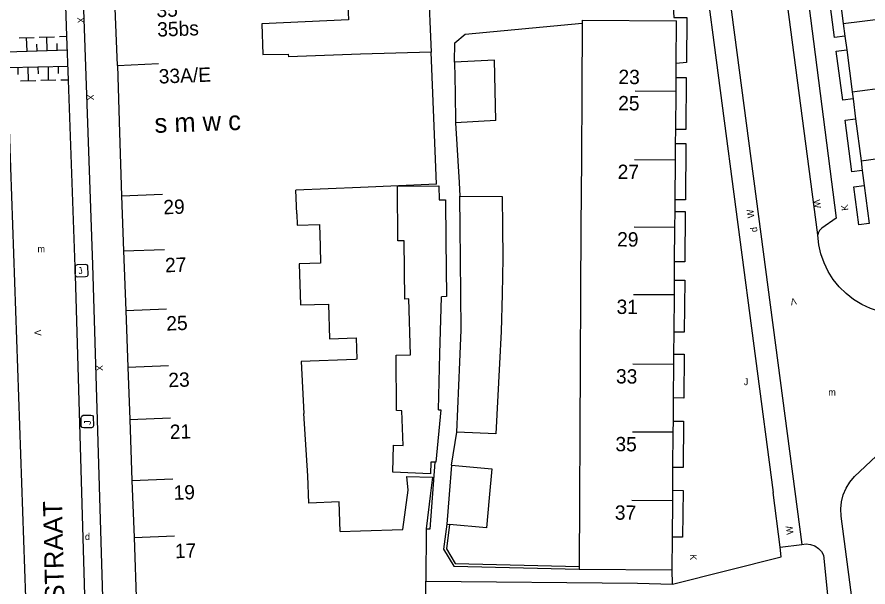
# Model space of a CAD drawing. Extents: x 134999 to 136502, y 457398 to 459002.
# Drawn here: x 135974.8 to 136037.3, y 457501.4 to 457543.2 of the extents above; entities that cross this region are included whole.
import ezdxf

# ---------------------------------------------------------------- set-up
doc = ezdxf.new("R2010")
doc.units = 0
for name, color, linetype in [('RI_DGTB_15', 7, 'Continuous'), ('RI_DGTB_29', 7, 'Continuous'), ('RI_DGTB_3', 7, 'Continuous'), ('RI_DGTB_30', 7, 'Continuous'), ('RI_DGTB_31', 7, 'Continuous'), ('RI_DGTB_35', 7, 'Continuous'), ('RI_DGTB_36', 7, 'Continuous'), ('RI_DGTB_37', 7, 'Continuous'), ('RI_DGTB_4', 7, 'Continuous'), ('RI_DGTB_40', 7, 'Continuous'), ('RI_DGTB_43', 7, 'Continuous'), ('RI_DGTB_5', 7, 'Continuous'), ('RI_DGTB_53', 7, 'Continuous'), ('RI_DGTB_54', 7, 'Continuous'), ('RI_DGTB_6', 7, 'Continuous')]:
    doc.layers.add(name, color=color, linetype=linetype)

msp = doc.modelspace()

# ---------------------------------------------------------------- linework, layer by layer
at = {"layer": 'RI_DGTB_15'}
for p, q in [((136035.447, 457542.765), (136038.422, 457543.144)), ((135982.15, 457539.686), (135985.158, 457539.838)), ((136036.095, 457537.746), (136039.071, 457538.125)), ((136023.167, 457537.783), (136020.167, 457537.803)), ((136023.127, 457532.736), (136020.126, 457532.756)), ((136036.75, 457532.687), (136039.726, 457533.066)), ((135982.452, 457530.116), (135985.45, 457530.232)), ((136023.086, 457527.777), (136020.086, 457527.797)), ((135982.6, 457526.051), (135985.598, 457526.167)), ((136023.046, 457522.819), (136020.046, 457522.839)), ((135982.76, 457521.681), (135985.759, 457521.797)), ((135982.913, 457517.513), (135985.912, 457517.63)), ((136023.005, 457517.711), (136020.004, 457517.731)), ((135983.054, 457513.679), (135986.053, 457513.795)), ((136022.963, 457512.73), (136019.962, 457512.75)), ((135983.218, 457509.184), (135986.216, 457509.301)), ((136022.922, 457507.698), (136019.921, 457507.718)), ((135983.372, 457504.993), (135986.352, 457505.112))]:
    msp.add_line(p, q, dxfattribs=at)
at = {"layer": 'RI_DGTB_3'}
msp.add_line((135998.515, 457505.442), (136000, 457505.489), dxfattribs=at)
msp.add_lwpolyline([(135998.515, 457505.442), (135998.425, 457507.62), (135996.206, 457507.528), (135996.123, 457509.526)], dxfattribs=at)
at = {"layer": 'RI_DGTB_31'}
for p, q in [((135977.892, 457541.809), (135978.448, 457541.827)), ((135974.926, 457541.711), (135976.038, 457541.748)), ((135975.515, 457540.73), (135975.482, 457541.73)), ((135976.256, 457540.754), (135976.24, 457541.254)), ((135976.409, 457541.76), (135977.521, 457541.797)), ((135976.998, 457540.778), (135976.965, 457541.778)), ((135977.739, 457540.803), (135977.723, 457541.303)), ((135974.032, 457540.681), (135978.481, 457540.827)), ((135978.539, 457539.616), (135974.086, 457539.515)), ((135974.828, 457539.532), (135974.84, 457539.032)), ((135975.571, 457539.549), (135975.593, 457538.549)), ((135976.313, 457539.566), (135976.324, 457539.066)), ((135977.055, 457539.583), (135977.078, 457538.582)), ((135977.797, 457539.599), (135977.808, 457539.099)), ((135976.15, 457538.561), (135975.037, 457538.536)), ((135977.634, 457538.595), (135976.521, 457538.57)), ((135978.562, 457538.616), (135978.005, 457538.603)), ((135979.065, 457524.268), (135979.061, 457524.38))]:
    msp.add_line(p, q, dxfattribs=at)
for points in [[(135979.046, 457524.896), (135979.101, 457525.001), (135979.21, 457525.06), (135979.777, 457525.08), (135979.88, 457525.048), (135979.948, 457524.964), (135979.972, 457524.273), (135979.919, 457524.179), (135979.817, 457524.145), (135979.809, 457524.146), (135979.242, 457524.126), (135979.13, 457524.164), (135979.066, 457524.264), (135979.065, 457524.268)], [(135979.061, 457524.38), (135979.044, 457524.892), (135979.046, 457524.896)], [(135979.479, 457513.811), (135979.536, 457513.92), (135979.645, 457513.979), (135980.212, 457513.999), (135980.315, 457513.967), (135980.383, 457513.884), (135980.407, 457513.192), (135980.354, 457513.098), (135980.252, 457513.064), (135980.244, 457513.065), (135979.677, 457513.046), (135979.565, 457513.086), (135979.5, 457513.188), (135979.479, 457513.811)]]:
    msp.add_lwpolyline(points, dxfattribs=at)
at = {"layer": 'RI_DGTB_4'}
for p, q in [((136035.079, 457545.602), (136035.447, 457542.765)), ((135982.15, 457539.686), (135981.965, 457544.516)), ((136016.267, 457542.802), (136016.24, 457537.829)), ((136016.268, 457543.005), (136016.267, 457542.802)), ((136023.183, 457539.828), (136023.209, 457542.958)), ((136035.447, 457542.765), (136035.568, 457541.833)), ((136035.568, 457541.833), (136035.696, 457540.831)), ((136035.696, 457540.831), (136036.095, 457537.746)), ((135982.15, 457539.686), (135982.307, 457534.757)), ((136023.175, 457538.809), (136023.183, 457539.828)), ((136023.167, 457537.783), (136023.175, 457538.809)), ((136016.24, 457537.829), (136016.213, 457532.781)), ((136023.144, 457534.989), (136023.167, 457537.783)), ((136036.095, 457537.746), (136036.162, 457537.231)), ((136036.162, 457537.231), (136036.353, 457535.754)), ((136005.57, 457530.956), (136005.372, 457535.825)), ((136036.353, 457535.754), (136036.75, 457532.687)), ((136023.135, 457533.951), (136023.144, 457534.989)), ((135982.307, 457534.757), (135982.452, 457530.116)), ((136023.125, 457532.736), (136023.135, 457533.951)), ((136016.213, 457532.781), (136016.186, 457527.823)), ((136023.101, 457529.821), (136023.125, 457532.736)), ((136036.75, 457532.687), (136036.842, 457531.975)), ((136036.842, 457531.975), (136036.984, 457530.875)), ((136005.57, 457530.956), (136000, 457530.724)), ((136036.984, 457530.875), (136037.346, 457528.078)), ((135982.452, 457530.116), (135982.601, 457526.051)), ((136023.094, 457528.951), (136023.101, 457529.821)), ((136023.084, 457527.777), (136023.094, 457528.951)), ((136016.186, 457527.823), (136016.16, 457522.865)), ((136023.064, 457525.264), (136023.084, 457527.777)), ((135982.601, 457526.051), (135982.76, 457521.681)), ((136023.053, 457523.914), (136023.064, 457525.264)), ((136023.044, 457522.819), (136023.053, 457523.914)), ((136016.16, 457522.865), (136016.132, 457517.756)), ((136023.022, 457520.097), (136023.044, 457522.819)), ((135982.76, 457521.681), (135982.912, 457517.513)), ((136023.009, 457518.468), (136023.022, 457520.097)), ((136023.003, 457517.711), (136023.009, 457518.468)), ((135982.912, 457517.513), (135983.054, 457513.679)), ((136016.132, 457517.756), (136016.105, 457512.776)), ((136022.982, 457515.25), (136023.003, 457517.711)), ((136022.968, 457513.552), (136022.982, 457515.25)), ((135983.054, 457513.679), (135983.219, 457509.184)), ((136022.961, 457512.73), (136022.968, 457513.552)), ((136016.105, 457512.776), (136016.078, 457507.743)), ((136022.94, 457510.143), (136022.961, 457512.73)), ((136022.927, 457508.466), (136022.94, 457510.143)), ((135983.219, 457509.184), (135983.372, 457504.993)), ((136022.921, 457507.698), (136022.927, 457508.466)), ((136016.078, 457507.743), (136016.052, 457502.863)), ((136022.899, 457505.028), (136022.921, 457507.698)), ((135983.372, 457504.993), (135983.571, 457499.564)), ((136022.879, 457502.631), (136022.899, 457505.028)), ((136016.052, 457502.863), (136016.051, 457502.663)), ((136016.051, 457502.663), (136022.879, 457502.631))]:
    msp.add_line(p, q, dxfattribs=at)
for points in [[(136005.176, 457540.655), (136000, 457540.512)], [(136005.372, 457535.825), (136005.176, 457540.655)]]:
    msp.add_lwpolyline(points, dxfattribs=at)
at = {"layer": 'RI_DGTB_5'}
for p, q in [((136016.268, 457543.005), (136023.209, 457542.958)), ((136000, 457540.512), (135994.702, 457540.326)), ((136000, 457530.724), (135995.242, 457530.524)), ((136004.816, 457505.639), (136004.816, 457505.606)), ((136004.751, 457497.175), (136004.785, 457501.789))]:
    msp.add_line(p, q, dxfattribs=at)
for points in [[(135999.022, 457545.216), (135999.107, 457543.031), (135992.753, 457542.755), (135992.84, 457540.48), (135994.677, 457540.524), (135994.702, 457540.326)], [(135995.325, 457528.786), (135995.242, 457530.524)], [(135995.325, 457528.786), (135995.345, 457527.961), (135996.993, 457528.001), (135997.032, 457526.399)], [(135997.032, 457526.399), (135997.073, 457525.154), (135995.507, 457525.102), (135995.6, 457522.083)], [(135995.6, 457522.083), (135997.653, 457522.147), (135997.733, 457519.6), (135999.685, 457519.661), (135999.734, 457518.092), (135999.636, 457518.088)], [(135999.636, 457518.088), (135995.642, 457517.931)], [(135995.642, 457517.931), (135995.835, 457514.103)], [(135996.123, 457509.526), (135995.835, 457514.103)], [(136000, 457505.489), (136003.105, 457505.586)], [(136004.816, 457505.606), (136004.785, 457501.789)]]:
    msp.add_lwpolyline(points, dxfattribs=at)
at = {"layer": 'RI_DGTB_53'}
for p, q in [((135979.046, 457524.896), (135979.061, 457524.38)), ((135979.065, 457524.268), (135979.061, 457524.38)), ((136030.81, 457504.29), (136030.3, 457508.3)), ((136030.81, 457504.29), (136032.394, 457504.482)), ((136022.9, 457501.56), (136022.879, 457502.631))]:
    msp.add_line(p, q, dxfattribs=at)
for points in [[(136023.896, 457569.033), (136032.394, 457504.482)], [(135978.448, 457541.827), (135978.135, 457550.707), (135978.117, 457554.156), (135977.788, 457562.934)], [(135978.561, 457538.616), (135978.448, 457541.827)], [(135968.57, 457471.483), (135972.228, 457476.451), (135973.259, 457478.141), (135974.206, 457479.848), (135974.555, 457480.675), (135974.933, 457481.752), (135975.234, 457482.853), (135975.458, 457483.973), (135975.647, 457491.529), (135975.565, 457496.367), (135974.108, 457538.515)], [(135979.046, 457524.896), (135978.561, 457538.616)], [(135972.57, 457468.819), (135977.609, 457476.497), (135978.222, 457477.657), (135978.784, 457478.881), (135978.999, 457479.405), (135979.358, 457480.746), (135979.657, 457482.149), (135979.879, 457483.566), (135980.027, 457484.994), (135980.097, 457486.428), (135980.093, 457487.874), (135980.074, 457488.354), (135979.903, 457495.71), (135979.065, 457524.268)], [(136036.45, 457499.31), (136036.24, 457499.29), (136035.28, 457506.57), (136035.255, 457507.099), (136035.31, 457507.625), (136035.443, 457508.137), (136035.652, 457508.624), (136035.931, 457509.073), (136036.28, 457509.48), (136039.85, 457512.84)], [(136032.394, 457504.482), (136032.71, 457504.52), (136033.037, 457504.489), (136033.347, 457504.38), (136033.621, 457504.2), (136033.844, 457503.959), (136033.99, 457503.7), (136034.6, 457497.6), (136034.347, 457497.6)], [(136022.9, 457501.56), (136030.88, 457503.58), (136030.81, 457504.29)]]:
    msp.add_lwpolyline(points, dxfattribs=at)
at = {"layer": 'RI_DGTB_54'}
msp.add_line((136006.689, 457510.315), (136007.062, 457512.748), dxfattribs=at)
for points in [[(136022.871, 457608.685), (136022.976, 457608.493), (136023.126, 457608.334), (136024.765, 457607.7), (136034.926, 457528.466), (136033.865, 457527.72), (136033.699, 457527.563), (136033.596, 457527.358), (136033.571, 457527.233)], [(136020.053, 457598.22), (136018.629, 457596.95), (136030.3, 457508.3)], [(136033.571, 457527.233), (136028.015, 457569.525)], [(135975.2, 457470.43), (135978.741, 457475.827), (135979.402, 457477.074), (135979.991, 457478.357), (135980.248, 457478.984), (135980.638, 457480.438), (135980.951, 457481.91), (135981.184, 457483.397), (135981.339, 457484.894), (135981.413, 457486.397), (135981.408, 457487.902), (135981.389, 457488.395), (135981.218, 457495.745), (135980.358, 457525.044), (135979.45, 457550.753)], [(136004.444, 457550.344), (136004.764, 457545.778), (136004.957, 457545.788), (136005.176, 457540.655)], [(136035.568, 457541.833), (136034.807, 457541.735), (136034.32, 457545.505), (136035.079, 457545.602)], [(136022.875, 457545.353), (136022.994, 457543.201), (136023.96, 457543.211), (136023.935, 457539.898), (136023.183, 457539.828)], [(136006.892, 457539.921), (136006.922, 457541.359), (136007.688, 457541.988), (136016.267, 457542.802)], [(136036.162, 457537.231), (136035.402, 457537.133), (136034.935, 457540.733), (136035.696, 457540.831)], [(136023.175, 457538.809), (136023.913, 457538.803), (136023.897, 457534.984), (136023.144, 457534.989)], [(136061.313, 457536.905), (136059.613, 457535.364), (136058.42, 457536.679), (136042.2, 457521.949), (136041.548, 457521.698), (136040.871, 457521.522), (136040.178, 457521.426), (136039.48, 457521.408), (136038.783, 457521.471), (136038.099, 457521.613), (136037.435, 457521.832), (136036.8, 457522.125), (136036.203, 457522.489), (136035.652, 457522.919), (136035.153, 457523.409), (136034.713, 457523.952), (136034.338, 457524.542), (136034.033, 457525.171), (136033.802, 457525.831), (136033.648, 457526.513), (136033.572, 457527.208), (136033.571, 457527.233)], [(136036.842, 457531.975), (136036.078, 457531.877), (136035.594, 457535.655), (136036.353, 457535.754)], [(136006.985, 457535.47), (136007.252, 457531.087), (136007.292, 457530.069)], [(136023.135, 457533.951), (136023.886, 457533.944), (136023.853, 457529.814), (136023.101, 457529.821)], [(136037.346, 457528.078), (136036.585, 457527.981), (136036.224, 457530.778), (136036.984, 457530.875)], [(136023.094, 457528.951), (136023.846, 457528.946), (136023.815, 457525.259), (136023.064, 457525.264)], [(136023.053, 457523.914), (136023.804, 457523.907), (136023.774, 457520.092), (136023.022, 457520.097)], [(136023.009, 457518.468), (136023.76, 457518.461), (136023.735, 457515.241), (136022.982, 457515.25)], [(136022.968, 457513.552), (136023.72, 457513.545), (136023.691, 457510.136), (136022.94, 457510.143)], [(136005.448, 457510.538), (136005.096, 457505.609), (136004.816, 457505.606)], [(136022.927, 457508.466), (136023.678, 457508.459), (136023.648, 457505.033), (136022.899, 457505.028)], [(136006.334, 457505.98), (136006.101, 457504.133), (136006.844, 457502.898), (136016.051, 457502.663)], [(136006.533, 457505.961), (136006.308, 457504.177), (136006.959, 457503.095), (136016.052, 457502.863)], [(136004.785, 457501.789), (136020.346, 457501.63), (136022.9, 457501.56)]]:
    msp.add_lwpolyline(points, dxfattribs=at)
at = {"layer": 'RI_DGTB_6'}
for p, q in [((136009.938, 457535.64), (136006.985, 457535.47)), ((136006.334, 457505.98), (136006.533, 457505.961))]:
    msp.add_line(p, q, dxfattribs=at)
for points in [[(136009.884, 457537.853), (136009.83, 457540.073), (136006.892, 457539.921)], [(136006.892, 457539.921), (136006.939, 457537.684)], [(136006.939, 457537.684), (136006.985, 457535.47)], [(136009.938, 457535.64), (136009.884, 457537.853)], [(136003.197, 457526.807), (136002.752, 457526.802), (136002.723, 457530.816), (136005.759, 457530.839), (136005.767, 457529.8), (136006.234, 457529.804)], [(136007.32, 457527.764), (136007.292, 457530.069)], [(136007.292, 457530.069), (136010.409, 457530.057), (136010.434, 457527.802)], [(136006.234, 457529.804), (136006.256, 457526.843)], [(136007.368, 457522.862), (136007.349, 457525.458), (136007.32, 457527.764)], [(136010.434, 457527.802), (136010.46, 457525.518), (136010.397, 457522.884)], [(136006.256, 457526.843), (136006.305, 457522.695)], [(136003.555, 457522.538), (136003.247, 457522.52), (136003.197, 457526.807)], [(136003.674, 457518.426), (136003.555, 457522.538)], [(136005.836, 457518.489), (136005.953, 457522.675)], [(136006.305, 457522.695), (136005.953, 457522.675)], [(136007.284, 457517.87), (136007.388, 457520.265), (136007.368, 457522.862)], [(136010.397, 457522.884), (136010.331, 457520.143), (136010.21, 457517.788)], [(136003.028, 457514.299), (136002.643, 457514.323), (136002.626, 457518.395), (136003.674, 457518.426)], [(136005.722, 457514.379), (136005.836, 457518.489)], [(136007.062, 457512.748), (136007.284, 457517.87)], [(136010.21, 457517.788), (136009.945, 457512.612), (136007.062, 457512.748)], [(136005.722, 457514.379), (136005.908, 457514.385), (136005.518, 457510.541), (136005.448, 457510.538)], [(136003.121, 457511.767), (136003.028, 457514.299)], [(136002.37, 457509.795), (136002.434, 457511.789), (136003.121, 457511.767)], [(136005.158, 457510.528), (136005.135, 457509.681), (136002.37, 457509.795)], [(136005.448, 457510.538), (136005.158, 457510.528)], [(136006.689, 457510.315), (136006.512, 457508.148)], [(136006.689, 457510.315), (136009.648, 457510.05), (136009.448, 457507.907)], [(136003.491, 457508.469), (136003.407, 457509.475), (136005.284, 457509.436), (136005.13, 457508.255)], [(136003.105, 457505.586), (136003.491, 457508.469)], [(136005.13, 457508.255), (136004.816, 457505.639)], [(136006.512, 457508.148), (136006.334, 457505.98)], [(136009.448, 457507.907), (136009.243, 457505.705), (136006.533, 457505.961)]]:
    msp.add_lwpolyline(points, dxfattribs=at)

# ---------------------------------------------------------------- texts
at = {"layer": 'RI_DGTB_29'}
msp.add_text('d', height=0.5, rotation=97.47758, dxfattribs=at).set_placement((136029.154, 457527.469))
msp.add_text('d', height=0.5, dxfattribs=at).set_placement((135979.765, 457504.816))
at = {"layer": 'RI_DGTB_30'}
for s, height, rotation, p in [('X', 0.5, 91.66989, (135979.727, 457542.79)), ('X', 0.5, 271.66989, (135979.918, 457537.554)), ('W', 0.499, 277.42648, (136033.234, 457529.791)), ('K', 0.5, 97.41219, (136035.826, 457529.048)), ('W', 0.5, 97.41219, (136028.923, 457528.503)), ('V', 0.5, 192.12066, (136031.949, 457522.622)), ('V', 0.499, 271.65735, (135976.052, 457520.259)), ('X', 0.5, 271.66989, (135980.574, 457517.667)), ('W', 0.5, 97.59327, (136031.796, 457505.251)), ('K', 0.5, 269.99997, (136024.188, 457503.77))]:
    msp.add_text(s, height=height, rotation=rotation, dxfattribs=at).set_placement(p)
at = {"layer": 'RI_DGTB_31'}
for rotation, p in [(13.21181, (135979.321, 457524.327)), (90, (135980.204, 457513.272))]:
    msp.add_text('J', height=0.5, rotation=rotation, dxfattribs=at).set_placement(p)
msp.add_text('J', height=0.5, dxfattribs=at).set_placement((136028.137, 457516.19))
at = {"layer": 'RI_DGTB_35'}
for s, p in [('23', (136018.933, 457538.322)), ('37', (136018.668, 457506.306))]:
    msp.add_text(s, height=1.054, rotation=359.5167, dxfattribs=at).set_placement(p)
at = {"layer": 'RI_DGTB_36'}
for s, rotation, p in [('35', 1.962, (135985.033, 457543.228)), ('35bs', 1.962, (135985.09, 457541.799)), ('33A/E', 2.2181, (135985.204, 457538.35)), ('25', 359.5167, (136018.914, 457536.391)), ('27', 359.5167, (136018.875, 457531.344)), ('29', 1.8987, (135985.542, 457528.743)), ('29', 359.5167, (136018.836, 457526.386)), ('27', 1.966, (135985.667, 457524.481)), ('31', 359.5167, (136018.795, 457521.427)), ('25', 1.9674, (135985.757, 457520.199)), ('23', 1.9685, (135985.906, 457516.038)), ('33', 359.5167, (136018.754, 457516.319)), ('21', 1.9699, (135986.017, 457512.229)), ('35', 359.5167, (136018.711, 457511.338)), ('19', 1.9711, (135986.292, 457507.759)), ('17', 1.9722, (135986.387, 457503.469))]:
    msp.add_text(s, height=1.054, rotation=rotation, dxfattribs=at).set_placement(p)
at = {"layer": 'RI_DGTB_37'}
msp.add_text('HOOGSTRAAT', height=1.4, rotation=91.33276, dxfattribs=at).set_placement((135978.388, 457494.59))
at = {"layer": 'RI_DGTB_40'}
msp.add_text('s m w c', height=1.4, rotation=1.98362, dxfattribs=at).set_placement((135984.898, 457534.728))
at = {"layer": 'RI_DGTB_43'}
for p in [(135976.281, 457525.954), (136034.345, 457515.426)]:
    msp.add_text('m', height=0.5, dxfattribs=at).set_placement(p)

doc.saveas('drawing.dxf')
